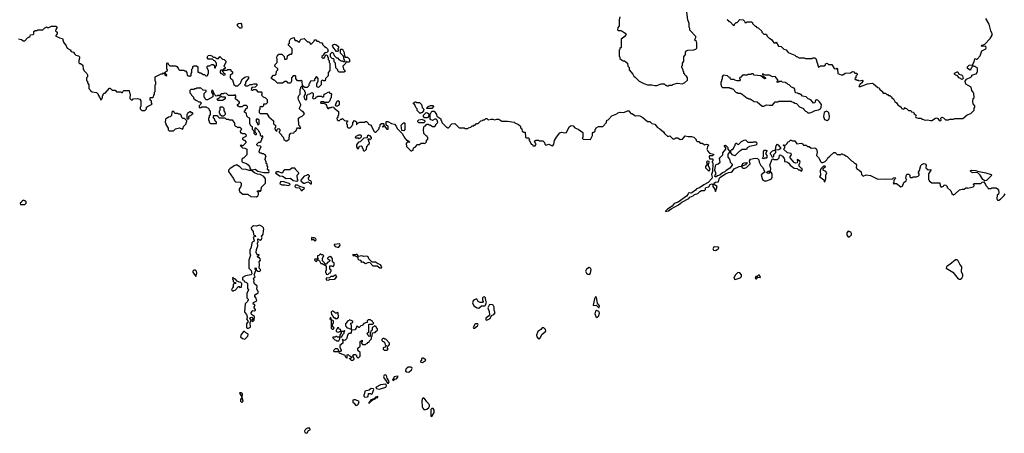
# Model space of a CAD drawing. Extents: x 2386423 to 2568864, y 578392 to 761999.
# Tile 430 of 454: x 2501622 to 2515270, y 714508 to 720239. Entities that reach past the tile are written whole.
import ezdxf

# ---------------------------------------------------------------- set-up
doc = ezdxf.new("R2010")
doc.units = 0

msp = doc.modelspace()

# ---------------------------------------------------------------- linework, layer by layer
at = {"layer": '0CON05XD'}
for points in [[(2510615, 719320), (2510625, 719330), (2510665, 719330), (2510675, 719340), (2510735, 719360), (2510815, 719350), (2510822, 719358), (2510838, 719362), (2510878, 719402), (2510880, 719435), (2510870, 719445), (2510870, 719455), (2510855, 719460), (2510840, 719475), (2510840, 719485), (2510830, 719495), (2510830, 719515), (2510820, 719525), (2510820, 719545), (2510800, 719575), (2510800, 719595), (2510810, 719605), (2510810, 719635), (2510830, 719665), (2510830, 719725), (2510850, 719755), (2510853, 719787), (2510865, 719808), (2510885, 719817), (2510965, 719820), (2510995, 719830), (2511007, 719845), (2511010, 719915), (2511002, 719935), (2510980, 719955), (2510978, 719965), (2510995, 719990), (2510996, 720006), (2510910, 720095), (2510910, 720115), (2510900, 720135), (2510900, 720185), (2510882, 720235), (2510870, 720345)], [(2509942, 720278), (2509932, 720235), (2509930, 720155), (2509912, 720125), (2509908, 720098), (2509918, 720088), (2509955, 720088), (2509971, 720081), (2510013, 720053), (2510028, 720035), (2509999, 720001), (2509975, 719980), (2509960, 719975), (2509960, 719855), (2509942, 719838), (2509940, 719825), (2509930, 719815), (2509930, 719735), (2509940, 719725), (2509942, 719702), (2509962, 719682), (2509975, 719680), (2509985, 719670), (2510005, 719670), (2510048, 719638), (2510050, 719595), (2510070, 719575), (2510070, 719545), (2510120, 719485), (2510134, 719454), (2510155, 719440), (2510210, 719385), (2510275, 719353), (2510325, 719337), (2510384, 719336), (2510425, 719327), (2510453, 719327), (2510515, 719350), (2510555, 719350), (2510575, 719330), (2510585, 719330), (2510595, 719320), (2510615, 719320)], [(2511428, 720248), (2511432, 720232), (2511448, 720228), (2511452, 720212), (2511468, 720208), (2511515, 720160), (2511528, 720162), (2511532, 720178), (2511552, 720198), (2511568, 720202), (2511605, 720240), (2511648, 720238), (2511668, 720218), (2511675, 720200), (2511695, 720200), (2511705, 720210), (2511765, 720210), (2511780, 720195), (2511780, 720185), (2511815, 720150), (2511825, 720150), (2511842, 720132), (2511858, 720128), (2511908, 720078), (2511910, 720065), (2511935, 720040), (2511965, 720040), (2511978, 720028), (2511980, 720015), (2512015, 719980), (2512025, 719980), (2512048, 719958), (2512075, 719920), (2512095, 719920), (2512108, 719928), (2512142, 719872), (2512178, 719868), (2512215, 719830), (2512245, 719820), (2512273, 719783), (2512367, 719747), (2512385, 719730), (2512395, 719730), (2512425, 719710), (2512495, 719710), (2512515, 719700), (2512605, 719700), (2512612, 719708), (2512645, 719712), (2512659, 719699), (2512695, 719580), (2512723, 719597), (2512775, 719600), (2512790, 719615), (2512792, 719628), (2512815, 719638), (2512835, 719620), (2512878, 719618), (2512912, 719562), (2512935, 719560), (2512948, 719568), (2512960, 719555), (2512962, 719492), (2513008, 719475), (2513034, 719476), (2513065, 719498), (2513137, 719503), (2513165, 719522), (2513185, 719518), (2513198, 719498), (2513227, 719497), (2513230, 719475), (2513210, 719455), (2513210, 719435), (2513200, 719425), (2513202, 719412), (2513215, 719410), (2513225, 719400), (2513245, 719400), (2513255, 719390), (2513305, 719400), (2513310, 719395), (2513310, 719385), (2513297, 719365), (2513274, 719346), (2513252, 719312), (2513275, 719313), (2513375, 719351), (2513437, 719357), (2513455, 719350), (2513515, 719300), (2513530, 719295), (2513540, 719285), (2513540, 719275), (2513580, 719245), (2513580, 719235), (2513592, 719222), (2513625, 719220), (2513642, 719202), (2513655, 719200), (2513665, 719190), (2513685, 719190), (2513705, 719170), (2513710, 719155), (2513735, 719140), (2513752, 719105), (2513775, 719088), (2513795, 719058), (2513840, 719025), (2513845, 719010), (2513875, 719000), (2513895, 719020), (2513902, 719012), (2513915, 719010), (2513942, 718982), (2513975, 718980), (2513982, 718962), (2514010, 718955), (2514022, 718932), (2514047, 718917), (2514040, 718895), (2514043, 718883), (2514075, 718872), (2514115, 718872), (2514135, 718858), (2514175, 718848), (2514205, 718850), (2514245, 718842), (2514265, 718842), (2514314, 718876), (2514328, 718878), (2514350, 718870), (2514365, 718840), (2514385, 718838)], [(2514385, 718838), (2514393, 718847), (2514392, 718875), (2514405, 718888), (2514425, 718880), (2514455, 718850), (2514495, 718850), (2514515, 718860), (2514565, 718860), (2514585, 718870), (2514695, 718870), (2514755, 718920), (2514805, 718940), (2514850, 718985), (2514850, 719015), (2514860, 719025), (2514860, 719045), (2514840, 719075), (2514832, 719105), (2514840, 719145), (2514850, 719155), (2514847, 719217), (2514840, 719235), (2514818, 719258), (2514810, 719305), (2514737, 719345), (2514728, 719385), (2514746, 719414), (2514808, 719442), (2514820, 719455), (2514822, 719468), (2514888, 719492), (2514890, 719505), (2514900, 719515), (2514900, 719565), (2514888, 719578), (2514875, 719580), (2514865, 719590), (2514845, 719590), (2514838, 719598), (2514825, 719600), (2514820, 719575), (2514810, 719565), (2514808, 719552), (2514795, 719540), (2514762, 719562), (2514760, 719585), (2514783, 719607), (2514828, 719612), (2514852, 719655), (2514862, 719698), (2514875, 719700), (2514882, 719692), (2514895, 719690), (2514935, 719740), (2514958, 719805), (2515012, 719835), (2515020, 719845), (2515015, 719870), (2514965, 719868), (2514950, 719875), (2514960, 719885), (2514982, 719888), (2515000, 719900), (2515073, 719977), (2515100, 720025), (2515100, 720045), (2515082, 720085), (2515060, 720175), (2515012, 720255)], [(2501605, 719972), (2501645, 719962), (2501668, 719948), (2501692, 719948), (2501730, 719985), (2501750, 719995), (2501765, 720010), (2501772, 720028), (2501810, 720035), (2501818, 720045), (2501820, 720075), (2501835, 720090), (2501865, 720090), (2501875, 720100), (2501945, 720100), (2501972, 720128), (2501985, 720130), (2501995, 720140), (2502005, 720130), (2502025, 720130), (2502061, 720149), (2502125, 720148), (2502135, 720140), (2502138, 720125), (2502122, 720105), (2502120, 720085), (2502140, 720065), (2502140, 720045), (2502120, 720015), (2502175, 719988), (2502215, 719978), (2502228, 719928), (2502268, 719878), (2502280, 719845), (2502320, 719820), (2502335, 719800), (2502368, 719788), (2502380, 719765), (2502400, 719745), (2502435, 719738), (2502450, 719725), (2502452, 719705), (2502443, 719673), (2502443, 719643), (2502455, 719630), (2502465, 719630), (2502498, 719608), (2502500, 719555), (2502510, 719545), (2502510, 719535), (2502553, 719493), (2502562, 719475), (2502560, 719445), (2502550, 719435), (2502550, 719395), (2502560, 719385), (2502560, 719365), (2502580, 719335), (2502580, 719285), (2502598, 719268), (2502602, 719252), (2502615, 719250), (2502625, 719240), (2502685, 719230), (2502708, 719208), (2502710, 719195), (2502718, 719188), (2502720, 719175), (2502728, 719168), (2502745, 719130), (2502758, 719132), (2502760, 719145), (2502770, 719155), (2502770, 719185), (2502780, 719195), (2502780, 719205), (2502795, 719220), (2502805, 719220), (2502865, 719290), (2502878, 719288), (2502902, 719262), (2502945, 719260), (2502965, 719240), (2503025, 719240), (2503032, 719232), (2503045, 719230), (2503055, 719250), (2503065, 719258), (2503138, 719258), (2503143, 719223), (2503152, 719205), (2503150, 719145), (2503165, 719130), (2503185, 719130), (2503195, 719140), (2503255, 719148), (2503286, 719136), (2503300, 719115), (2503300, 719035), (2503290, 719025), (2503290, 719005), (2503315, 718980), (2503355, 718980), (2503378, 719002), (2503380, 719025), (2503392, 719038), (2503448, 719062), (2503460, 719075), (2503450, 719085), (2503448, 719108), (2503430, 719125), (2503430, 719155), (2503435, 719160), (2503465, 719160), (2503478, 719172), (2503480, 719195), (2503490, 719205), (2503490, 719235), (2503500, 719245), (2503500, 719335), (2503510, 719345), (2503510, 719375), (2503500, 719395), (2503500, 719445), (2503585, 719490), (2503605, 719490), (2503615, 719500), (2503628, 719488), (2503635, 719470), (2503645, 719470), (2503655, 719460), (2503660, 719465), (2503658, 719478), (2503630, 719505), (2503670, 719535), (2503670, 719545), (2503660, 719555), (2503662, 719638), (2503675, 719640), (2503682, 719622), (2503705, 719600), (2503785, 719600), (2503800, 719590), (2503820, 719565), (2503822, 719552), (2503835, 719540), (2503895, 719540), (2503905, 719530), (2503918, 719528), (2503940, 719505), (2503942, 719472), (2503952, 719462), (2503975, 719460), (2503985, 719450), (2504000, 719465), (2504000, 719495), (2504010, 719505), (2504010, 719555), (2504020, 719565), (2504022, 719588), (2504035, 719600), (2504075, 719600), (2504090, 719585), (2504092, 719512), (2504105, 719510), (2504115, 719500), (2504135, 719500), (2504165, 719480), (2504185, 719480), (2504202, 719462), (2504215, 719460), (2504228, 719472), (2504230, 719485), (2504240, 719495), (2504240, 719535), (2504220, 719565), (2504222, 719588), (2504232, 719598), (2504255, 719600), (2504285, 719620), (2504305, 719620), (2504320, 719605), (2504322, 719572), (2504335, 719570), (2504340, 719595), (2504350, 719605), (2504350, 719635), (2504340, 719645), (2504338, 719658), (2504328, 719668), (2504312, 719672), (2504295, 719690), (2504235, 719690), (2504222, 719715), (2504228, 719735), (2504235, 719742), (2504256, 719746), (2504287, 719737), (2504305, 719720), (2504325, 719720), (2504355, 719700), (2504378, 719702), (2504395, 719730), (2504432, 719692), (2504458, 719688), (2504480, 719665), (2504480, 719645), (2504450, 719595), (2504468, 719578), (2504468, 719562), (2504452, 719558), (2504440, 719540), (2504412, 719538), (2504400, 719525), (2504400, 719505), (2504412, 719492), (2504428, 719488), (2504445, 719470), (2504470, 719475), (2504468, 719488), (2504450, 719495), (2504450, 719505), (2504440, 719515), (2504440, 719535)], [(2504695, 720122), (2504675, 720123), (2504643, 720155), (2504642, 720175), (2504654, 720186), (2504685, 720190), (2504698, 720178), (2504703, 720137), (2504695, 720122)], [(2505765, 719300), (2505752, 719302), (2505740, 719315), (2505740, 719355), (2505760, 719385), (2505760, 719425), (2505735, 719450), (2505722, 719438), (2505720, 719425), (2505710, 719415), (2505708, 719392), (2505652, 719388), (2505640, 719355), (2505630, 719345), (2505628, 719322), (2505605, 719300), (2505575, 719300), (2505558, 719318), (2505540, 719320), (2505538, 719388), (2505525, 719400), (2505515, 719390), (2505472, 719392), (2505450, 719425), (2505450, 719455), (2505445, 719460), (2505415, 719460), (2505390, 719435), (2505390, 719385), (2505375, 719360), (2505345, 719360), (2505325, 719380), (2505295, 719380), (2505265, 719360), (2505195, 719360), (2505155, 719400), (2505145, 719400), (2505112, 719422), (2505112, 719438), (2505142, 719468), (2505165, 719470), (2505178, 719482), (2505180, 719525), (2505200, 719545), (2505198, 719558), (2505160, 719595), (2505162, 719618), (2505190, 719645), (2505190, 719695), (2505182, 719715), (2505190, 719735), (2505215, 719760), (2505255, 719760), (2505288, 719728), (2505292, 719692), (2505315, 719690), (2505330, 719695), (2505332, 719738), (2505365, 719760), (2505388, 719762), (2505400, 719775), (2505400, 719835), (2505350, 719885), (2505350, 719905), (2505360, 719915), (2505360, 719945), (2505370, 719965), (2505385, 719978), (2505425, 719990), (2505430, 719965), (2505442, 719952), (2505465, 719950), (2505485, 719930), (2505505, 719930), (2505510, 719955), (2505525, 719970), (2505565, 719980), (2505612, 719932), (2505635, 719930), (2505655, 719900), (2505668, 719902), (2505700, 719935), (2505702, 719948), (2505712, 719958), (2505725, 719960), (2505742, 719942), (2505765, 719940), (2505782, 719922), (2505808, 719918), (2505820, 719905), (2505820, 719895), (2505847, 719867), (2505870, 719855), (2505890, 719835), (2505898, 719802), (2505878, 719782), (2505852, 719778), (2505832, 719758), (2505828, 719742), (2505812, 719728), (2505810, 719715), (2505825, 719700), (2505832, 719708), (2505848, 719712), (2505862, 719748), (2505875, 719750), (2505888, 719738), (2505890, 719725), (2505900, 719715), (2505900, 719685), (2505910, 719675), (2505910, 719645), (2505920, 719635), (2505920, 719535), (2505900, 719505), (2505898, 719462), (2505860, 719425), (2505858, 719392), (2505835, 719390), (2505825, 719400), (2505812, 719398), (2505800, 719385), (2505800, 719335), (2505765, 719300)], [(2506115, 719510), (2506052, 719512), (2506032, 719532), (2506030, 719545), (2506002, 719572), (2506000, 719635), (2505980, 719655), (2505980, 719685), (2505968, 719698), (2505952, 719702), (2505930, 719725), (2505930, 719765), (2505952, 719788), (2505968, 719778), (2505982, 719742), (2506012, 719712), (2506028, 719708), (2506052, 719682), (2506065, 719680), (2506075, 719670), (2506095, 719670), (2506105, 719660), (2506125, 719660), (2506130, 719675), (2506120, 719685), (2506110, 719735), (2506070, 719775), (2506070, 719825), (2506075, 719830), (2506095, 719828), (2506120, 719785), (2506122, 719732), (2506135, 719720), (2506165, 719720), (2506190, 719695), (2506198, 719662), (2506185, 719650), (2506155, 719650), (2506142, 719658), (2506138, 719632), (2506100, 719595), (2506112, 719552), (2506140, 719525), (2506115, 719510)], [(2506025, 719800), (2506015, 719800), (2505962, 719862), (2505958, 719875), (2505970, 719895), (2505985, 719900), (2506005, 719893), (2506040, 719865), (2506040, 719845), (2506032, 719835), (2506032, 719822), (2506040, 719815), (2506025, 719800)], [(2504440, 719535), (2504440, 719540), (2504495, 719540), (2504505, 719550), (2504545, 719550), (2504550, 719545), (2504550, 719535), (2504570, 719515), (2504570, 719495), (2504540, 719465), (2504540, 719435), (2504570, 719405), (2504592, 719342), (2504615, 719320), (2504648, 719322), (2504687, 719363), (2504690, 719385), (2504712, 719418), (2504745, 719440), (2504775, 719450), (2504788, 719448), (2504800, 719435), (2504750, 719375), (2504750, 719345), (2504740, 719335), (2504752, 719322), (2504785, 719320), (2504815, 719340), (2504845, 719340), (2504868, 719352), (2504905, 719350), (2504910, 719345), (2504910, 719325), (2504888, 719302), (2504842, 719298), (2504832, 719272), (2504845, 719260), (2504855, 719260), (2504865, 719270), (2504895, 719270), (2504925, 719240), (2504968, 719238), (2504980, 719225), (2504980, 719205), (2504972, 719192), (2504995, 719170), (2505030, 719155), (2505050, 719135), (2505050, 719105), (2505060, 719095), (2505035, 719070), (2505002, 719068), (2505000, 719045), (2504988, 719032), (2504975, 719030), (2504965, 719040), (2504950, 719025), (2504950, 718995), (2504940, 718985), (2504942, 718952), (2504955, 718940), (2505048, 718938), (2505074, 718894), (2505140, 718835), (2505140, 718795), (2505152, 718782), (2505170, 718775), (2505170, 718745), (2505160, 718735), (2505162, 718712), (2505185, 718690), (2505190, 718715), (2505202, 718728), (2505215, 718730), (2505230, 718715), (2505230, 718695), (2505220, 718685), (2505220, 718675), (2505250, 718645), (2505252, 718632), (2505278, 718608), (2505282, 718572), (2505295, 718570), (2505305, 718560), (2505325, 718560), (2505358, 718582), (2505360, 718645), (2505382, 718668), (2505428, 718672), (2505432, 718688), (2505448, 718692), (2505462, 718728), (2505475, 718740), (2505485, 718740), (2505495, 718730), (2505520, 718735), (2505510, 718745), (2505508, 718758), (2505490, 718775), (2505488, 718872), (2505503, 718887), (2505536, 718904), (2505568, 718935), (2505556, 718956), (2505531, 718971), (2505502, 719005), (2505503, 719027), (2505520, 719055), (2505520, 719065), (2505485, 719130), (2505482, 719155), (2505493, 719187), (2505510, 719205), (2505510, 719275), (2505520, 719285), (2505520, 719305), (2505530, 719315), (2505540, 719320), (2505540, 719285), (2505568, 719258), (2505570, 719245), (2505580, 719235), (2505580, 719205), (2505570, 719195), (2505560, 719165), (2505570, 719155), (2505572, 719142), (2505585, 719130), (2505600, 719135), (2505602, 719188), (2505622, 719208), (2505645, 719210), (2505675, 719230), (2505690, 719215), (2505690, 719175), (2505680, 719165), (2505680, 719155), (2505695, 719140), (2505728, 719152), (2505732, 719168), (2505745, 719170), (2505755, 719180), (2505805, 719180), (2505815, 719170), (2505835, 719170), (2505840, 719175), (2505842, 719208), (2505855, 719210), (2505905, 719240), (2505922, 719222), (2505938, 719218), (2505950, 719205), (2505940, 719195), (2505940, 719155), (2505930, 719145), (2505920, 719115), (2505898, 719092), (2505845, 719090), (2505835, 719100), (2505795, 719100), (2505790, 719085), (2505795, 719080), (2505845, 719080), (2505852, 719072), (2505868, 719068), (2505870, 719055), (2505880, 719045), (2505880, 719025), (2505895, 719010), (2505905, 719010), (2505915, 719020), (2505945, 719020), (2505955, 719030), (2505978, 719028), (2505982, 719012), (2506040, 718965), (2506040, 718915), (2506030, 718905), (2506030, 718885), (2506020, 718875), (2506022, 718852), (2506035, 718840), (2506055, 718840), (2506075, 718860), (2506085, 718860), (2506095, 718870), (2506125, 718840), (2506168, 718838), (2506168, 718822), (2506150, 718815), (2506150, 718795), (2506160, 718785), (2506160, 718755), (2506175, 718740), (2506205, 718740), (2506228, 718762), (2506230, 718775), (2506240, 718785), (2506240, 718815), (2506265, 718840), (2506290, 718825), (2506290, 718785), (2506295, 718780), (2506302, 718798), (2506335, 718820), (2506405, 718820), (2506413, 718827), (2506427, 718827), (2506450, 718805), (2506455, 718790), (2506487, 718777), (2506500, 718765), (2506532, 718692), (2506545, 718680), (2506558, 718682), (2506598, 718722), (2506610, 718755), (2506620, 718765), (2506620, 718785), (2506635, 718800), (2506665, 718800), (2506670, 718795), (2506670, 718770), (2506652, 718758), (2506652, 718752), (2506658, 718752), (2506660, 718760), (2506675, 718770), (2506712, 718722), (2506728, 718722), (2506730, 718765), (2506712, 718772), (2506700, 718785), (2506700, 718825), (2506705, 718830), (2506725, 718830), (2506775, 718800), (2506815, 718790), (2506840, 718765), (2506855, 718730), (2506925, 718660), (2506960, 718595), (2506985, 718570), (2506995, 718570), (2507028, 718548), (2507025, 718540), (2506995, 718540), (2506980, 718525), (2506982, 718482), (2507042, 718422), (2507055, 718420), (2507065, 718430), (2507078, 718432), (2507082, 718458), (2507092, 718468), (2507105, 718470), (2507135, 718510), (2507165, 718510), (2507185, 718530), (2507225, 718530), (2507238, 718522), (2507260, 718545), (2507262, 718568), (2507280, 718585), (2507280, 718605), (2507270, 718615), (2507270, 718625), (2507255, 718630), (2507223, 718663), (2507220, 718715), (2507230, 718765), (2507245, 718770), (2507265, 718790), (2507285, 718790), (2507293, 718783), (2507312, 718782), (2507345, 718760), (2507375, 718760), (2507390, 718775), (2507392, 718788), (2507420, 718815), (2507410, 718845), (2507395, 718860), (2507375, 718860), (2507345, 718840), (2507338, 718848), (2507322, 718852), (2507310, 718865), (2507310, 718925), (2507335, 718970), (2507345, 718972), (2507365, 718970), (2507383, 718953), (2507400, 718925), (2507402, 718902), (2507460, 718865), (2507460, 718845), (2507470, 718835), (2507472, 718812), (2507532, 718752), (2507545, 718750), (2507555, 718740), (2507568, 718742), (2507588, 718762), (2507592, 718778), (2507613, 718797), (2507655, 718800), (2507715, 718740), (2507785, 718740), (2507795, 718730), (2507835, 718730), (2507842, 718738), (2507875, 718750), (2507895, 718770), (2507915, 718770), (2507925, 718780), (2507938, 718782), (2507952, 718798), (2507978, 718802), (2508012, 718838), (2508035, 718840), (2508045, 718850), (2508065, 718850), (2508085, 718870), (2508098, 718868), (2508115, 718850), (2508155, 718862), (2508182, 718862), (2508205, 718850), (2508238, 718862), (2508265, 718860), (2508305, 718832), (2508385, 718832), (2508475, 718820), (2508485, 718810), (2508538, 718788), (2508558, 718768), (2508570, 718735), (2508580, 718725), (2508585, 718690), (2508595, 718690), (2508605, 718680), (2508628, 718678), (2508632, 718612), (2508645, 718600), (2508675, 718600), (2508688, 718588), (2508680, 718575), (2508690, 718565), (2508712, 718512), (2508728, 718508), (2508735, 718490), (2508765, 718490), (2508770, 718495), (2508770, 718505), (2508780, 718515), (2508770, 718525), (2508760, 718555), (2508775, 718570), (2508815, 718570), (2508825, 718560), (2508875, 718560), (2508898, 718538), (2508900, 718515), (2508915, 718500), (2508955, 718512), (2509005, 718493), (2509015, 718498), (2509027, 718515), (2509036, 718565), (2509061, 718609), (2509110, 718670), (2509135, 718682), (2509175, 718672), (2509200, 718675), (2509238, 718755), (2509265, 718773), (2509295, 718768), (2509315, 718742), (2509364, 718724), (2509430, 718675), (2509430, 718605), (2509420, 718595), (2509432, 718582), (2509535, 718580), (2509560, 718635), (2509563, 718667), (2509572, 718678), (2509585, 718680), (2509598, 718692), (2509600, 718715), (2509610, 718725), (2509612, 718738), (2509645, 718760), (2509705, 718760), (2509758, 718812), (2509762, 718848), (2509778, 718852), (2509830, 718905), (2509897, 718933), (2509913, 718947), (2509945, 718957), (2509995, 718952), (2510045, 718978), (2510065, 718978), (2510095, 718940), (2510105, 718940), (2510158, 718908), (2510195, 718912), (2510220, 718905), (2510260, 718885), (2510325, 718830), (2510355, 718828), (2510385, 718802), (2510425, 718792), (2510464, 718744), (2510495, 718728), (2510546, 718686), (2510562, 718662), (2510605, 718620), (2510635, 718630), (2510675, 718590), (2510705, 718590), (2510715, 718600), (2510745, 718600), (2510775, 718580), (2510808, 718582), (2510845, 718630), (2510888, 718618), (2510935, 718618), (2510965, 718610), (2510998, 718578), (2511000, 718565), (2511012, 718552), (2511035, 718550), (2511055, 718530), (2511085, 718530), (2511114, 718504), (2511145, 718512), (2511165, 718510), (2511168, 718495), (2511158, 718482), (2511150, 718455), (2511148, 718445), (2511159, 718419), (2511185, 718388), (2511240, 718375), (2511240, 718365), (2511227, 718353), (2511185, 718350), (2511180, 718345), (2511182, 718312), (2511225, 718310), (2511230, 718305), (2511230, 718285), (2511220, 718275), (2511220, 718265), (2511230, 718255), (2511232, 718205), (2511223, 718175), (2511227, 718135), (2511212, 718095), (2511220, 718055), (2511215, 718040), (2511167, 717984), (2511105, 717950), (2511043, 717907), (2511004, 717896), (2510989, 717875), (2510941, 717839), (2510925, 717834), (2510901, 717839), (2510887, 717833), (2510884, 717815), (2510867, 717793), (2510749, 717711), (2510695, 717690), (2510666, 717654), (2510603, 717615), (2510572, 717585), (2510575, 717580), (2510615, 717590), (2510650, 717620), (2510755, 717672), (2510799, 717711), (2510899, 717761), (2510912, 717778), (2510955, 717800), (2510975, 717818), (2511021, 717829), (2511048, 717858)], [(2512575, 718948), (2512595, 718954), (2512648, 718982), (2512695, 718988), (2512722, 719005), (2512732, 719025), (2512738, 719065), (2512706, 719106), (2512685, 719122), (2512665, 719128), (2512655, 719120), (2512643, 719087), (2512625, 719080), (2512588, 719128), (2512552, 719142), (2512525, 719170), (2512475, 719180), (2512455, 719200), (2512445, 719200), (2512435, 719210), (2512415, 719210), (2512405, 719220), (2512380, 719225), (2512370, 719235), (2512368, 719278), (2512358, 719288), (2512322, 719302), (2512290, 719335), (2512272, 719342), (2512255, 719360), (2512245, 719360), (2512235, 719370), (2512193, 719373), (2512185, 719380), (2512145, 719380), (2512135, 719370), (2512122, 719372), (2512120, 719385), (2512130, 719395), (2512130, 719405), (2512095, 719452), (2512055, 719448), (2512015, 719468), (2511955, 719472), (2511925, 719488), (2511920, 719485), (2511922, 719462), (2511960, 719435), (2511958, 719422), (2511945, 719420), (2511895, 719460), (2511805, 719470), (2511787, 719487), (2511775, 719490), (2511765, 719490), (2511755, 719480), (2511715, 719480), (2511705, 719470), (2511675, 719470), (2511665, 719480), (2511658, 719472), (2511642, 719468), (2511618, 719442), (2511602, 719438), (2511600, 719425), (2511610, 719415), (2511610, 719405), (2511598, 719392), (2511565, 719390), (2511535, 719400), (2511525, 719410), (2511482, 719412), (2511470, 719425), (2511468, 719438), (2511452, 719442), (2511435, 719460), (2511375, 719470), (2511360, 719445), (2511360, 719415), (2511350, 719405), (2511350, 719385), (2511340, 719375), (2511340, 719345), (2511350, 719315), (2511365, 719300), (2511455, 719300), (2511465, 719290), (2511485, 719290), (2511492, 719282), (2511505, 719280), (2511555, 719230), (2511565, 719230), (2511575, 719220), (2511615, 719220), (2511625, 719210), (2511638, 719208), (2511705, 719150), (2511715, 719150), (2511725, 719140), (2511745, 719140), (2511803, 719103), (2511845, 719100), (2511915, 719042), (2511935, 719042), (2511975, 719060), (2512015, 719052), (2512057, 719053), (2512095, 719100), (2512135, 719100), (2512145, 719110), (2512315, 719110), (2512325, 719100), (2512348, 719098), (2512365, 719080), (2512388, 719078), (2512432, 719032), (2512488, 719008), (2512492, 718992), (2512515, 718970), (2512528, 718968), (2512545, 718950), (2512575, 718948)], [(2514685, 719412), (2514644, 719434), (2514621, 719461), (2514588, 719475), (2514580, 719485), (2514581, 719499), (2514615, 719518), (2514628, 719518), (2514640, 719485), (2514676, 719476), (2514691, 719461), (2514700, 719425), (2514685, 719412)], [(2505005, 718119), (2505075, 718122), (2505080, 718135), (2505075, 718150), (2505058, 718165), (2505062, 718202), (2505052, 718215), (2505050, 718235), (2505040, 718245), (2505040, 718275), (2505020, 718305), (2505030, 718315), (2505030, 718335), (2505040, 718345), (2505030, 718355), (2505028, 718368), (2505015, 718370), (2505005, 718380), (2504985, 718380), (2504975, 718390), (2504955, 718390), (2504942, 718402), (2504940, 718415), (2504947, 718423), (2504950, 718445), (2504970, 718475), (2504958, 718488), (2504925, 718490), (2504910, 718505), (2504910, 718515), (2504935, 718540), (2504955, 718540), (2504968, 718552), (2504970, 718565), (2504980, 718575), (2504980, 718595), (2504990, 718605), (2504990, 718625), (2504985, 718630), (2504975, 718620), (2504962, 718632), (2504960, 718655), (2504950, 718665), (2504938, 718698), (2504895, 718740), (2504880, 718735), (2504880, 718685), (2504900, 718665), (2504900, 718645), (2504892, 718642), (2504872, 718662), (2504870, 718695), (2504850, 718715), (2504850, 718755), (2504832, 718762), (2504810, 718795), (2504810, 718875), (2504795, 718880), (2504772, 718902), (2504768, 718938), (2504740, 718955), (2504740, 718975), (2504750, 718985), (2504752, 718998), (2504778, 719022), (2504780, 719035), (2504765, 719050), (2504725, 719050), (2504705, 719030), (2504665, 719030), (2504652, 719042), (2504640, 719055), (2504640, 719065), (2504658, 719072), (2504670, 719085), (2504670, 719095), (2504612, 719142), (2504610, 719155), (2504620, 719165), (2504620, 719185), (2504608, 719198), (2504595, 719190), (2504515, 719190), (2504488, 719218), (2504455, 719220), (2504445, 719210), (2504415, 719210), (2504395, 719190), (2504365, 719190), (2504358, 719182), (2504345, 719180), (2504322, 719202), (2504298, 719258), (2504285, 719260), (2504280, 719235), (2504300, 719205), (2504298, 719172), (2504225, 719130), (2504205, 719130), (2504192, 719142), (2504190, 719155), (2504180, 719165), (2504180, 719215), (2504208, 719242), (2504208, 719258), (2504165, 719260), (2504125, 719300), (2504115, 719290), (2504075, 719290), (2504068, 719282), (2504045, 719280), (2504035, 719270), (2503995, 719270), (2503982, 719258), (2503980, 719225), (2503998, 719208), (2504002, 719192), (2504030, 719165), (2504032, 719152), (2504062, 719122), (2504075, 719120), (2504105, 719100), (2504125, 719100), (2504138, 719088), (2504128, 719062), (2504110, 719045), (2504112, 719022), (2504135, 719020), (2504145, 719030), (2504205, 719030), (2504215, 719020), (2504228, 719018), (2504248, 718998), (2504250, 718985), (2504260, 718975), (2504260, 718915), (2504250, 718905), (2504250, 718885), (2504240, 718875), (2504240, 718845), (2504250, 718835), (2504250, 718815), (2504258, 718808), (2504265, 718800), (2504348, 718802), (2504348, 718818), (2504332, 718832), (2504320, 718865), (2504310, 718875), (2504310, 718905), (2504315, 718910), (2504365, 718910), (2504370, 718895), (2504385, 718880), (2504465, 718880), (2504485, 718860), (2504515, 718860), (2504525, 718850), (2504565, 718850), (2504600, 718805), (2504600, 718775), (2504612, 718762), (2504628, 718758), (2504645, 718740), (2504655, 718750), (2504675, 718750), (2504698, 718728), (2504688, 718702), (2504680, 718695), (2504682, 718672), (2504695, 718670), (2504705, 718660), (2504745, 718660), (2504760, 718645), (2504758, 718622), (2504710, 718595), (2504710, 718585), (2504722, 718572), (2504738, 718568), (2504758, 718548), (2504758, 718532), (2504715, 718490), (2504705, 718490), (2504695, 718500), (2504680, 718495), (2504712, 718462), (2504745, 718460), (2504770, 718445), (2504770, 718365), (2504725, 718320), (2504715, 718320), (2504702, 718308), (2504700, 718275), (2504710, 718265), (2504765, 718248), (2504789, 718229), (2504806, 718206), (2504815, 718170), (2504828, 718158), (2504845, 718157), (2504885, 718168), (2504925, 718141), (2505005, 718119)], [(2504435, 719120), (2504375, 719120), (2504360, 719140), (2504388, 719152), (2504392, 719168), (2504405, 719170), (2504415, 719180), (2504425, 719170), (2504465, 719170), (2504470, 719165), (2504468, 719142), (2504435, 719120)], [(2506025, 719040), (2506002, 719042), (2506000, 719055), (2506020, 719105), (2506035, 719120), (2506050, 719105), (2506050, 719065), (2506045, 719050), (2506035, 719050), (2506025, 719040)], [(2504445, 718900), (2504422, 718902), (2504402, 718922), (2504400, 718935), (2504390, 718945), (2504390, 718975), (2504400, 718985), (2504400, 719025), (2504405, 719030), (2504435, 719030), (2504450, 719015), (2504450, 718975), (2504467, 718957), (2504472, 718935), (2504470, 718925), (2504445, 718900)], [(2507175, 718940), (2507132, 718982), (2507130, 719005), (2507112, 719022), (2507098, 719058), (2507082, 719072), (2507082, 719088), (2507095, 719090), (2507105, 719100), (2507115, 719100), (2507125, 719090), (2507165, 719090), (2507190, 719065), (2507202, 719022), (2507230, 718995), (2507220, 718985), (2507220, 718975), (2507195, 718950), (2507185, 718950), (2507175, 718940)], [(2507335, 719010), (2507265, 719010), (2507260, 719015), (2507285, 719038), (2507315, 719048), (2507355, 719050), (2507360, 719035), (2507335, 719010)], [(2503755, 718700), (2503783, 718727), (2503835, 718740), (2503878, 718722), (2503890, 718735), (2503892, 718758), (2503930, 718795), (2503930, 718815), (2503940, 718825), (2503940, 718835), (2503908, 718868), (2503885, 718870), (2503870, 718885), (2503860, 718915), (2503845, 718930), (2503825, 718930), (2503815, 718940), (2503775, 718940), (2503762, 718952), (2503758, 718968), (2503745, 718970), (2503730, 718955), (2503728, 718912), (2503708, 718892), (2503685, 718890), (2503668, 718872), (2503655, 718870), (2503642, 718858), (2503640, 718815), (2503650, 718805), (2503650, 718785), (2503680, 718735), (2503682, 718712), (2503695, 718700), (2503755, 718700)], [(2503955, 718860), (2503970, 718875), (2503960, 718885), (2503970, 718895), (2503972, 718908), (2503995, 718910), (2504012, 718928), (2504028, 718932), (2504018, 718948), (2504005, 718950), (2503995, 718960), (2503975, 718960), (2503968, 718952), (2503952, 718948), (2503950, 718935), (2503940, 718925), (2503940, 718875), (2503955, 718860)], [(2504925, 718780), (2504940, 718795), (2504940, 718845), (2504925, 718860), (2504905, 718860), (2504900, 718855), (2504900, 718825), (2504908, 718818), (2504925, 718780)], [(2507225, 718810), (2507155, 718810), (2507140, 718825), (2507143, 718837), (2507155, 718850), (2507205, 718860), (2507212, 718852), (2507228, 718848), (2507240, 718835), (2507238, 718822), (2507225, 718810)], [(2507275, 718880), (2507235, 718880), (2507220, 718895), (2507220, 718915), (2507258, 718952), (2507275, 718950), (2507292, 718932), (2507290, 718895), (2507275, 718880)], [(2512815, 718844), (2512830, 718850), (2512844, 718865), (2512846, 718904), (2512836, 718946), (2512824, 718964), (2512805, 718969), (2512785, 718963), (2512775, 718952), (2512766, 718895), (2512777, 718855), (2512815, 718844)], [(2506945, 718700), (2506920, 718705), (2506910, 718775), (2506942, 718808), (2506955, 718810), (2506960, 718805), (2506960, 718715), (2506945, 718700)], [(2506325, 718590), (2506332, 718598), (2506348, 718602), (2506360, 718615), (2506358, 718628), (2506345, 718640), (2506315, 718640), (2506308, 718632), (2506270, 718615), (2506275, 718600), (2506315, 718600), (2506325, 718590)], [(2506405, 718420), (2506430, 718445), (2506432, 718488), (2506448, 718492), (2506452, 718508), (2506470, 718525), (2506470, 718535), (2506460, 718545), (2506460, 718565), (2506450, 718575), (2506452, 718588), (2506465, 718590), (2506475, 718580), (2506500, 718595), (2506498, 718608), (2506478, 718628), (2506465, 718630), (2506455, 718640), (2506440, 718625), (2506438, 718602), (2506392, 718598), (2506348, 718552), (2506312, 718538), (2506290, 718505), (2506290, 718475), (2506300, 718465), (2506302, 718452), (2506318, 718452), (2506332, 718488), (2506355, 718490), (2506368, 718478), (2506370, 718465), (2506380, 718455), (2506382, 718432), (2506392, 718422), (2506405, 718420)], [(2511048, 717858), (2511075, 717872), (2511115, 717870), (2511128, 717885), (2511128, 717905), (2511135, 717912), (2511175, 717922), (2511194, 717956), (2511215, 717963), (2511228, 717955), (2511230, 717925), (2511252, 717895), (2511265, 717860), (2511288, 717925), (2511255, 717950), (2511248, 717965), (2511250, 717975), (2511265, 717989), (2511308, 717992), (2511319, 718035), (2511329, 718051), (2511405, 718104), (2511445, 718121), (2511485, 718127), (2511502, 718138), (2511526, 718174), (2511595, 718206), (2511630, 718210), (2511630, 718195), (2511645, 718182), (2511675, 718182), (2511695, 718192), (2511747, 718243), (2511738, 718285), (2511750, 718305), (2511815, 718322), (2511847, 718317), (2511868, 718298), (2511872, 718265), (2511897, 718217), (2511925, 718190), (2511947, 718137), (2511950, 718125), (2511915, 718102), (2511900, 718085), (2511916, 718026), (2511945, 718004), (2511975, 718006), (2512026, 718024), (2512042, 718035), (2512050, 718055), (2512052, 718105), (2512035, 718130), (2512022, 718128), (2512005, 718108), (2511985, 718112), (2511980, 718125), (2511995, 718138), (2512028, 718142), (2512032, 718175), (2512022, 718225), (2512050, 718305), (2512065, 718310), (2512075, 718300), (2512125, 718300), (2512148, 718325), (2512152, 718358), (2512165, 718366), (2512196, 718346), (2512217, 718315), (2512222, 718305), (2512222, 718272), (2512255, 718267), (2512285, 718252), (2512304, 718224), (2512355, 718180), (2512397, 718177), (2512415, 718160), (2512435, 718160), (2512458, 718142), (2512467, 718153), (2512470, 718175), (2512455, 718180), (2512427, 718207), (2512427, 718233), (2512440, 718265), (2512435, 718278), (2512405, 718302), (2512398, 718295), (2512403, 718275), (2512400, 718255), (2512375, 718251), (2512355, 718258), (2512302, 718325), (2512302, 718345), (2512320, 718365), (2512316, 718386), (2512264, 718394), (2512210, 718445), (2512230, 718465), (2512230, 718485), (2512215, 718490), (2512210, 718505), (2512235, 718500), (2512260, 718525), (2512270, 718545), (2512288, 718552), (2512305, 718570), (2512315, 718570), (2512335, 718560), (2512365, 718560), (2512395, 718520), (2512455, 718528), (2512475, 718520), (2512485, 718500), (2512525, 718500), (2512542, 718482), (2512565, 718480), (2512595, 718460), (2512645, 718462), (2512658, 718455), (2512666, 718446), (2512677, 718405), (2512668, 718358), (2512695, 718330), (2512725, 718270), (2512735, 718262), (2512755, 718260), (2512788, 718272), (2512810, 718295), (2512824, 718326), (2512853, 718347), (2512905, 718400), (2512925, 718400), (2512955, 718372), (2512985, 718370), (2512995, 718360), (2513012, 718378), (2513025, 718380), (2513032, 718372), (2513057, 718367), (2513075, 718350), (2513090, 718345), (2513150, 718285), (2513170, 718275), (2513195, 718250), (2513210, 718245), (2513210, 718235), (2513220, 718225), (2513218, 718188), (2513229, 718169), (2513260, 718155), (2513285, 718130), (2513290, 718095), (2513315, 718070), (2513355, 718088), (2513415, 718082), (2513515, 718028), (2513625, 718033), (2513715, 718030), (2513733, 718047), (2513755, 718050), (2513760, 718045), (2513758, 718035), (2513740, 718015), (2513740, 717985), (2513730, 717975), (2513732, 717962), (2513745, 717970), (2513777, 717967), (2513835, 717921), (2513859, 717931), (2513878, 717985), (2513910, 718005), (2513913, 718023), (2513903, 718045), (2513913, 718087), (2513922, 718098), (2513945, 718100), (2513960, 718085), (2513962, 718062), (2513975, 718050), (2513995, 718050), (2514005, 718060), (2514055, 718060), (2514062, 718068), (2514078, 718072), (2514090, 718085), (2514090, 718105), (2514080, 718115), (2514080, 718125), (2514095, 718150), (2514112, 718218), (2514125, 718231), (2514155, 718244), (2514175, 718243), (2514189, 718225), (2514182, 718185), (2514215, 718160), (2514250, 718165), (2514250, 718155), (2514220, 718105), (2514220, 718025), (2514230, 718015), (2514230, 718005), (2514265, 717980), (2514378, 717978), (2514380, 717935), (2514395, 717920), (2514428, 717932), (2514435, 717950), (2514458, 717948), (2514480, 717925), (2514480, 717915), (2514530, 717865), (2514542, 717832), (2514565, 717812), (2514585, 717820), (2514648, 717882), (2514685, 717892), (2514715, 717890), (2514735, 717910), (2514755, 717910), (2514765, 717902), (2514838, 717922), (2514850, 717935), (2514850, 717945), (2514840, 717955), (2514852, 717968), (2514945, 717970), (2514963, 717987), (2514985, 717990), (2515010, 717955), (2515012, 717942), (2515040, 717915), (2515045, 717900), (2515085, 717900), (2515095, 717908), (2515155, 717907), (2515176, 717896), (2515188, 717875), (2515192, 717845), (2515188, 717822), (2515170, 717805), (2515168, 717755), (2515175, 717740), (2515195, 717740), (2515219, 717751), (2515269, 717801), (2515282, 717825)], [(2511535, 718352), (2511504, 718364), (2511480, 718395), (2511480, 718425), (2511492, 718438), (2511505, 718440), (2511518, 718452), (2511530, 718485), (2511540, 718495), (2511540, 718515), (2511552, 718528), (2511558, 718528), (2511572, 718512), (2511585, 718510), (2511627, 718553), (2511675, 718573), (2511689, 718569), (2511713, 718543), (2511725, 718540), (2511785, 718540), (2511795, 718548), (2511825, 718548), (2511835, 718540), (2511839, 718515), (2511828, 718502), (2511737, 718483), (2511708, 718465), (2511695, 718440), (2511635, 718440), (2511615, 718420), (2511600, 718415), (2511535, 718352)], [(2511265, 718060), (2511257, 718067), (2511260, 718085), (2511278, 718105), (2511258, 718155), (2511268, 718215), (2511275, 718230), (2511305, 718240), (2511330, 718265), (2511320, 718315), (2511334, 718336), (2511370, 718365), (2511370, 718395), (2511410, 718445), (2511410, 718465), (2511390, 718485), (2511390, 718495), (2511405, 718500), (2511438, 718468), (2511440, 718445), (2511460, 718415), (2511460, 718405), (2511440, 718375), (2511440, 718335), (2511460, 718305), (2511470, 718265), (2511498, 718238), (2511500, 718225), (2511465, 718182), (2511415, 718151), (2511395, 718131), (2511363, 718117), (2511325, 718086), (2511295, 718077), (2511275, 718061), (2511265, 718060)], [(2511935, 718310), (2511920, 718315), (2511930, 718345), (2511933, 718413), (2511945, 718431), (2511965, 718433), (2511977, 718425), (2511978, 718415), (2511960, 718385), (2511977, 718355), (2511980, 718325), (2511975, 718320), (2511945, 718320), (2511935, 718310)], [(2512105, 718430), (2512098, 718438), (2512108, 718492), (2512125, 718512), (2512142, 718502), (2512173, 718455), (2512145, 718434), (2512105, 718430)], [(2512055, 718330), (2512038, 718368), (2512030, 718375), (2512030, 718395), (2512055, 718420), (2512085, 718430), (2512098, 718418), (2512098, 718395), (2512072, 718368), (2512070, 718345), (2512055, 718330)], [(2504905, 717782), (2504923, 717797), (2504932, 717815), (2504932, 717842), (2504920, 717855), (2504920, 717865), (2504935, 717870), (2504945, 717860), (2504958, 717862), (2504970, 717875), (2504973, 717917), (2505030, 717975), (2505030, 718035), (2505006, 718066), (2504955, 718094), (2504920, 718100), (2504878, 718118), (2504835, 718150), (2504805, 718148), (2504760, 718165), (2504708, 718168), (2504675, 718202), (2504626, 718226), (2504596, 718214), (2504535, 718172), (2504518, 718152), (2504518, 718135), (2504582, 718045), (2504605, 718000), (2504615, 717990), (2504677, 717987), (2504692, 717972), (2504692, 717948), (2504682, 717918), (2504662, 717895), (2504662, 717875), (2504672, 717855), (2504715, 717820), (2504785, 717820), (2504802, 717802), (2504815, 717800), (2504825, 717790), (2504905, 717782)], [(2505465, 718003), (2505480, 718015), (2505472, 718025), (2505470, 718085), (2505488, 718102), (2505490, 718115), (2505452, 718152), (2505450, 718165), (2505435, 718180), (2505395, 718180), (2505365, 718160), (2505295, 718160), (2505272, 718138), (2505268, 718122), (2505255, 718110), (2505215, 718132), (2505185, 718130), (2505170, 718115), (2505222, 718075), (2505265, 718070), (2505315, 718036), (2505375, 718043), (2505412, 718012), (2505465, 718003)], [(2511175, 718138), (2511193, 718165), (2511170, 718215), (2511170, 718245), (2511177, 718253), (2511180, 718275), (2511155, 718280), (2511143, 718267), (2511150, 718235), (2511130, 718205), (2511130, 718185), (2511175, 718138)], [(2511630, 718210), (2511630, 718215), (2511646, 718245), (2511665, 718254), (2511708, 718258), (2511684, 718226), (2511645, 718212), (2511630, 718210)], [(2512775, 717990), (2512787, 718003), (2512790, 718025), (2512797, 718033), (2512797, 718085), (2512809, 718115), (2512797, 718137), (2512760, 718155), (2512760, 718175), (2512790, 718205), (2512785, 718210), (2512765, 718210), (2512725, 718170), (2512718, 718145), (2512720, 718085), (2512710, 718065), (2512768, 718018), (2512775, 717990)], [(2505665, 717962), (2505666, 717986), (2505658, 718005), (2505635, 718010), (2505623, 718033), (2505623, 718047), (2505638, 718065), (2505637, 718077), (2505625, 718090), (2505605, 718090), (2505598, 718082), (2505565, 718070), (2505520, 718015), (2505520, 718005), (2505555, 717974), (2505575, 717974), (2505615, 717992), (2505634, 717984), (2505655, 717962), (2505665, 717962)], [(2514998, 718008), (2514974, 718024), (2514934, 718085), (2514899, 718119), (2514835, 718117), (2514814, 718125), (2514796, 718145), (2514815, 718155), (2514875, 718150), (2514899, 718139), (2515016, 718116), (2515087, 718095), (2515096, 718084), (2515025, 718009), (2514998, 718008)], [(2505345, 717940), (2505368, 717952), (2505370, 717965), (2505285, 717992), (2505244, 717996), (2505232, 717985), (2505230, 717965), (2505255, 717950), (2505295, 717952), (2505345, 717940)], [(2505535, 717870), (2505570, 717905), (2505565, 717910), (2505505, 717928), (2505475, 717948), (2505442, 717945), (2505438, 717928), (2505450, 717915), (2505498, 717908), (2505520, 717885), (2505522, 717872), (2505535, 717870)], [(2501695, 717680), (2501710, 717695), (2501710, 717715), (2501695, 717730), (2501675, 717738), (2501655, 717730), (2501648, 717712), (2501630, 717695), (2501635, 717680), (2501695, 717680)], [(2504775, 715963), (2504795, 715964), (2504822, 715978), (2504817, 716043), (2504830, 716075), (2504812, 716105), (2504817, 716113), (2504839, 716119), (2504857, 716097), (2504840, 716075), (2504840, 716065), (2504855, 716058), (2504872, 716075), (2504876, 716126), (2504835, 716152), (2504831, 716175), (2504845, 716202), (2504855, 716208), (2504877, 716203), (2504890, 716215), (2504890, 716225), (2504870, 716245), (2504872, 716258), (2504887, 716277), (2504875, 716290), (2504860, 716295), (2504865, 716320), (2504908, 716345), (2504901, 716381), (2504880, 716405), (2504880, 716425), (2504926, 716454), (2504932, 716465), (2504907, 716505), (2504916, 716546), (2504878, 716578), (2504868, 716605), (2504872, 716625), (2504862, 716655), (2504888, 716675), (2504872, 716705), (2504893, 716765), (2504885, 716780), (2504885, 716798), (2504898, 716795), (2504902, 716772), (2504925, 716754), (2504945, 716750), (2504958, 716765), (2504958, 716775), (2504940, 716795), (2504948, 716845), (2504940, 716885), (2504958, 716905), (2504956, 716926), (2504935, 716950), (2504922, 716942), (2504920, 716965), (2504935, 716970), (2504940, 716985), (2504915, 716980), (2504899, 717015), (2504903, 717055), (2504921, 717105), (2504918, 717145), (2504928, 717155), (2504922, 717195), (2504925, 717200), (2504955, 717182), (2504975, 717198), (2504981, 717215), (2504972, 717235), (2504998, 717265), (2505000, 717315), (2505008, 717335), (2505002, 717355), (2504985, 717372), (2504945, 717392), (2504905, 717378), (2504865, 717382), (2504847, 717373), (2504830, 717355), (2504833, 717333), (2504845, 717320), (2504860, 717305), (2504863, 717263), (2504872, 717252), (2504888, 717248), (2504890, 717235), (2504860, 717225), (2504870, 717175), (2504867, 717163), (2504855, 717160), (2504840, 717145), (2504832, 717088), (2504812, 717045), (2504812, 717005), (2504820, 716975), (2504800, 716905), (2504798, 716795), (2504830, 716765), (2504838, 716715), (2504827, 716703), (2504752, 716688), (2504710, 716665), (2504712, 716632), (2504728, 716628), (2504732, 716612), (2504768, 716598), (2504780, 716585), (2504780, 716515), (2504792, 716495), (2504770, 716445), (2504770, 716385), (2504787, 716367), (2504788, 716355), (2504780, 716335), (2504748, 716302), (2504740, 716195), (2504745, 716180), (2504767, 716155), (2504773, 716123), (2504780, 716115), (2504768, 716095), (2504787, 716055), (2504766, 716024), (2504764, 715974), (2504775, 715963)], [(2505715, 717170), (2505732, 717188), (2505727, 717205), (2505705, 717218), (2505665, 717220), (2505665, 717190), (2505675, 717190), (2505685, 717200), (2505715, 717170)], [(2513125, 717232), (2513151, 717259), (2513153, 717275), (2513144, 717294), (2513105, 717307), (2513089, 717285), (2513089, 717255), (2513105, 717232), (2513125, 717232)], [(2506025, 717087), (2506045, 717088), (2506062, 717115), (2506060, 717135), (2505982, 717125), (2505980, 717115), (2505995, 717097), (2506025, 717087)], [(2511265, 717040), (2511275, 717043), (2511306, 717064), (2511312, 717075), (2511308, 717085), (2511255, 717093), (2511237, 717083), (2511228, 717065), (2511237, 717047), (2511265, 717040)], [(2505895, 716710), (2505912, 716728), (2505928, 716732), (2505930, 716745), (2505940, 716755), (2505938, 716768), (2505920, 716780), (2505922, 716828), (2505945, 716830), (2505952, 716822), (2505965, 716820), (2505980, 716835), (2505980, 716865), (2505960, 716885), (2505960, 716925), (2505950, 716935), (2505948, 716948), (2505935, 716950), (2505925, 716960), (2505918, 716952), (2505902, 716948), (2505890, 716935), (2505890, 716925), (2505908, 716918), (2505920, 716905), (2505920, 716895), (2505908, 716882), (2505892, 716878), (2505868, 716852), (2505855, 716850), (2505848, 716868), (2505820, 716895), (2505820, 716935), (2505840, 716965), (2505825, 716980), (2505805, 716980), (2505798, 716988), (2505785, 716990), (2505768, 716972), (2505750, 716965), (2505750, 716935), (2505758, 716922), (2505715, 716920), (2505710, 716905), (2505722, 716892), (2505735, 716890), (2505752, 716908), (2505765, 716910), (2505778, 716898), (2505795, 716860), (2505815, 716860), (2505868, 716828), (2505870, 716765), (2505860, 716755), (2505860, 716735), (2505870, 716725), (2505872, 716712), (2505895, 716710)], [(2506615, 716799), (2506635, 716801), (2506644, 716815), (2506625, 716844), (2506580, 716860), (2506555, 716880), (2506509, 716879), (2506463, 716925), (2506450, 716955), (2506435, 716960), (2506387, 716957), (2506365, 716966), (2506318, 716958), (2506305, 716982), (2506295, 716988), (2506275, 716980), (2506240, 716985), (2506242, 716972), (2506265, 716970), (2506308, 716948), (2506310, 716925), (2506322, 716912), (2506347, 716907), (2506358, 716898), (2506350, 716885), (2506355, 716880), (2506385, 716882), (2506415, 716862), (2506465, 716877), (2506475, 716872), (2506515, 716827), (2506575, 716829), (2506615, 716799)], [(2509515, 716707), (2509525, 716713), (2509534, 716726), (2509544, 716775), (2509534, 716794), (2509515, 716804), (2509479, 716781), (2509466, 716755), (2509478, 716728), (2509495, 716714), (2509515, 716707)], [(2514645, 716643), (2514665, 716644), (2514683, 716657), (2514694, 716685), (2514693, 716705), (2514677, 716745), (2514683, 716815), (2514652, 716852), (2514629, 716899), (2514615, 716909), (2514595, 716909), (2514515, 716847), (2514478, 716825), (2514468, 716815), (2514462, 716795), (2514558, 716738), (2514629, 716649), (2514645, 716643)], [(2504065, 716680), (2504076, 716725), (2504074, 716754), (2504057, 716767), (2504035, 716769), (2504021, 716755), (2504020, 716740), (2504065, 716680)], [(2504585, 716480), (2504592, 716488), (2504608, 716492), (2504655, 716540), (2504665, 716540), (2504675, 716530), (2504698, 716532), (2504700, 716585), (2504688, 716598), (2504665, 716600), (2504658, 716608), (2504642, 716612), (2504628, 716628), (2504612, 716632), (2504608, 716648), (2504592, 716652), (2504575, 716670), (2504570, 716645), (2504580, 716635), (2504582, 716612), (2504592, 716602), (2504608, 716598), (2504620, 716585), (2504580, 716575), (2504580, 716535), (2504570, 716525), (2504560, 716495), (2504572, 716482), (2504585, 716480)], [(2505905, 716630), (2505915, 716640), (2505988, 716642), (2506020, 716675), (2506010, 716685), (2506008, 716698), (2505995, 716700), (2505965, 716680), (2505935, 716680), (2505915, 716660), (2505872, 716658), (2505872, 716632), (2505905, 716630)], [(2511535, 716637), (2511555, 716644), (2511608, 716662), (2511628, 716682), (2511629, 716705), (2511605, 716730), (2511575, 716734), (2511540, 716700), (2511520, 716655), (2511535, 716637)], [(2511835, 716650), (2511855, 716670), (2511890, 716665), (2511875, 716700), (2511865, 716700), (2511845, 716680), (2511825, 716680), (2511818, 716658), (2511825, 716650), (2511835, 716650)], [(2507985, 716243), (2508025, 716272), (2508068, 716272), (2508078, 716282), (2508092, 716325), (2508083, 716343), (2508080, 716385), (2508067, 716397), (2508046, 716394), (2508037, 716383), (2508036, 716356), (2508048, 716335), (2508038, 716322), (2508005, 716320), (2507987, 716327), (2507976, 716336), (2507965, 716362), (2507955, 716369), (2507925, 716359), (2507909, 716345), (2507900, 716315), (2507918, 716275), (2507965, 716247), (2507985, 716243)], [(2509655, 716250), (2509660, 716275), (2509633, 716313), (2509617, 716387), (2509605, 716400), (2509588, 716372), (2509570, 716285), (2509575, 716280), (2509612, 716282), (2509645, 716250), (2509655, 716250)], [(2508095, 716074), (2508145, 716098), (2508162, 716138), (2508195, 716155), (2508212, 716175), (2508201, 716215), (2508198, 716255), (2508185, 716281), (2508175, 716289), (2508136, 716294), (2508109, 716245), (2508128, 716195), (2508132, 716148), (2508119, 716131), (2508082, 716105), (2508082, 716082), (2508095, 716074)], [(2506025, 716100), (2506040, 716115), (2506038, 716178), (2506025, 716180), (2506015, 716170), (2505995, 716170), (2505988, 716188), (2505975, 716190), (2505965, 716200), (2505952, 716198), (2505940, 716185), (2505942, 716152), (2505968, 716128), (2505972, 716112), (2505985, 716110), (2505995, 716100), (2506025, 716100)], [(2509625, 716110), (2509650, 716135), (2509660, 716175), (2509650, 716195), (2509615, 716208), (2509605, 716198), (2509594, 716165), (2509610, 716125), (2509625, 716110)], [(2505965, 715950), (2505980, 715965), (2505960, 715995), (2505960, 716025), (2505970, 716035), (2505970, 716065), (2505940, 716080), (2505940, 716105), (2505925, 716110), (2505920, 716095), (2505940, 716080), (2505940, 715965), (2505952, 715952), (2505965, 715950)], [(2506245, 715520), (2506260, 715535), (2506260, 715545), (2506240, 715575), (2506255, 715600), (2506278, 715598), (2506290, 715585), (2506292, 715572), (2506315, 715550), (2506340, 715575), (2506340, 715625), (2506310, 715655), (2506310, 715685), (2506340, 715715), (2506342, 715778), (2506368, 715798), (2506370, 715775), (2506360, 715765), (2506360, 715755), (2506375, 715740), (2506415, 715740), (2506422, 715748), (2506438, 715752), (2506452, 715768), (2506468, 715772), (2506472, 715788), (2506500, 715815), (2506500, 715845), (2506510, 715855), (2506512, 715898), (2506548, 715902), (2506560, 715920), (2506580, 715935), (2506580, 715955), (2506570, 715965), (2506568, 715978), (2506542, 715998), (2506528, 715982), (2506510, 715975), (2506510, 715935), (2506492, 715928), (2506490, 715915), (2506480, 715905), (2506478, 715852), (2506465, 715850), (2506452, 715862), (2506440, 715895), (2506460, 715915), (2506460, 716015), (2506465, 716020), (2506515, 716020), (2506530, 716035), (2506512, 716052), (2506508, 716068), (2506495, 716070), (2506485, 716080), (2506452, 716078), (2506440, 716065), (2506438, 716042), (2506415, 716040), (2506408, 716032), (2506392, 716028), (2506368, 716002), (2506352, 715998), (2506328, 715972), (2506322, 715972), (2506308, 715988), (2506295, 715990), (2506288, 715962), (2506268, 715942), (2506222, 715938), (2506218, 715902), (2506208, 715892), (2506185, 715890), (2506172, 715878), (2506150, 715815), (2506128, 715792), (2506115, 715800), (2506100, 715800), (2506098, 715808), (2506092, 715808), (2506092, 715802), (2506100, 715800), (2506100, 715755), (2506060, 715725), (2506060, 715695), (2506080, 715665), (2506080, 715655), (2506068, 715642), (2506040, 715640), (2506040, 715665), (2506025, 715680), (2505995, 715680), (2505970, 715655), (2505975, 715640), (2506040, 715640), (2506052, 715622), (2506128, 715588), (2506132, 715572), (2506155, 715550), (2506160, 715555), (2506160, 715595), (2506175, 715600), (2506192, 715582), (2506208, 715578), (2506220, 715565), (2506220, 715555), (2506208, 715542), (2506200, 715540), (2506195, 715550), (2506192, 715542), (2506200, 715540), (2506215, 715520), (2506245, 715520)], [(2506215, 715950), (2506220, 715955), (2506220, 716005), (2506210, 716015), (2506210, 716035), (2506238, 716042), (2506240, 716055), (2506228, 716068), (2506195, 716080), (2506188, 716072), (2506172, 716068), (2506168, 716052), (2506152, 716048), (2506150, 716035), (2506140, 716025), (2506140, 715995), (2506150, 715985), (2506152, 715972), (2506215, 715950)], [(2507925, 715963), (2507968, 715995), (2507976, 716015), (2507972, 716025), (2507945, 716026), (2507930, 716015), (2507909, 715975), (2507913, 715963), (2507925, 715963)], [(2504745, 715812), (2504783, 715855), (2504788, 715878), (2504785, 715888), (2504755, 715898), (2504738, 715918), (2504725, 715920), (2504690, 715875), (2504682, 715845), (2504712, 715822), (2504745, 715812)], [(2506045, 715790), (2506060, 715815), (2506060, 715840), (2506088, 715842), (2506102, 715878), (2506120, 715895), (2506120, 715920), (2506130, 715925), (2506125, 715930), (2506120, 715920), (2506080, 715920), (2506068, 715948), (2506052, 715952), (2506048, 715968), (2506025, 715970), (2506020, 715945), (2506010, 715935), (2506010, 715925), (2506022, 715912), (2506045, 715910), (2506055, 715920), (2506080, 715920), (2506080, 715895), (2506060, 715865), (2506060, 715840), (2506025, 715840), (2506018, 715848), (2506005, 715850), (2505995, 715840), (2505965, 715840), (2505960, 715835), (2505992, 715802), (2506005, 715800), (2506015, 715790), (2506045, 715790)], [(2508825, 715818), (2508840, 715835), (2508858, 715875), (2508914, 715925), (2508911, 715945), (2508885, 715969), (2508865, 715967), (2508845, 715944), (2508805, 715918), (2508799, 715905), (2508786, 715865), (2508788, 715845), (2508809, 715819), (2508825, 715818)], [(2506715, 715660), (2506730, 715675), (2506720, 715685), (2506720, 715705), (2506730, 715715), (2506732, 715728), (2506748, 715732), (2506750, 715755), (2506695, 715810), (2506685, 715810), (2506675, 715820), (2506655, 715820), (2506642, 715808), (2506640, 715795), (2506652, 715782), (2506665, 715780), (2506678, 715768), (2506690, 715735), (2506700, 715725), (2506698, 715712), (2506688, 715702), (2506672, 715698), (2506660, 715685), (2506660, 715675), (2506675, 715660), (2506715, 715660)], [(2507205, 715490), (2507246, 715514), (2507250, 715525), (2507215, 715550), (2507205, 715550), (2507192, 715538), (2507190, 715515), (2507180, 715505), (2507182, 715492), (2507205, 715490)], [(2506735, 715200), (2506742, 715225), (2506715, 715270), (2506707, 715307), (2506686, 715316), (2506675, 715312), (2506663, 715295), (2506673, 715265), (2506699, 715239), (2506722, 715202), (2506735, 715200)], [(2506805, 715240), (2506822, 715258), (2506845, 715262), (2506870, 715295), (2506855, 715300), (2506812, 715288), (2506810, 715275), (2506793, 715257), (2506790, 715245), (2506805, 715240)], [(2507015, 715354), (2507054, 715385), (2507060, 715405), (2507057, 715417), (2507043, 715423), (2507008, 715422), (2506973, 715397), (2506970, 715375), (2506977, 715357), (2507015, 715354)], [(2506605, 715118), (2506625, 715122), (2506695, 715147), (2506707, 715167), (2506703, 715183), (2506695, 715188), (2506625, 715179), (2506564, 715146), (2506560, 715135), (2506568, 715128), (2506605, 715118)], [(2504705, 714940), (2504718, 714955), (2504708, 715005), (2504710, 715055), (2504695, 715070), (2504675, 715070), (2504670, 715065), (2504700, 715015), (2504700, 715005), (2504682, 714975), (2504682, 714955), (2504695, 714940), (2504705, 714940)], [(2506408, 715008), (2506445, 715012), (2506452, 715018), (2506455, 715060), (2506487, 715057), (2506495, 715050), (2506510, 715055), (2506532, 715115), (2506524, 715124), (2506495, 715126), (2506465, 715103), (2506405, 715090), (2506402, 715058), (2506390, 715035), (2506392, 715022), (2506408, 715008)], [(2506295, 714894), (2506319, 714915), (2506328, 714948), (2506279, 714969), (2506255, 714972), (2506240, 714965), (2506240, 714935), (2506256, 714926), (2506275, 714897), (2506295, 714894)], [(2506465, 714924), (2506515, 714970), (2506550, 714985), (2506568, 715002), (2506588, 715005), (2506588, 715018), (2506555, 715008), (2506540, 714990), (2506485, 714967), (2506478, 714952), (2506460, 714935), (2506460, 714925), (2506465, 714924)], [(2507245, 714836), (2507265, 714844), (2507294, 714866), (2507302, 714885), (2507302, 714902), (2507265, 714942), (2507235, 714992), (2507215, 714998), (2507205, 714990), (2507194, 714956), (2507201, 714875), (2507209, 714855), (2507225, 714839), (2507245, 714836)], [(2507335, 714738), (2507367, 714795), (2507366, 714826), (2507355, 714850), (2507335, 714850), (2507320, 714835), (2507322, 714745), (2507335, 714738)], [(2505595, 714508), (2505605, 714512), (2505623, 714547), (2505650, 714555), (2505645, 714578), (2505613, 714577), (2505595, 714570), (2505580, 714555), (2505572, 714535), (2505575, 714520), (2505595, 714508)]]:
    msp.add_lwpolyline(points, dxfattribs=at)

doc.saveas('drawing.dxf')
